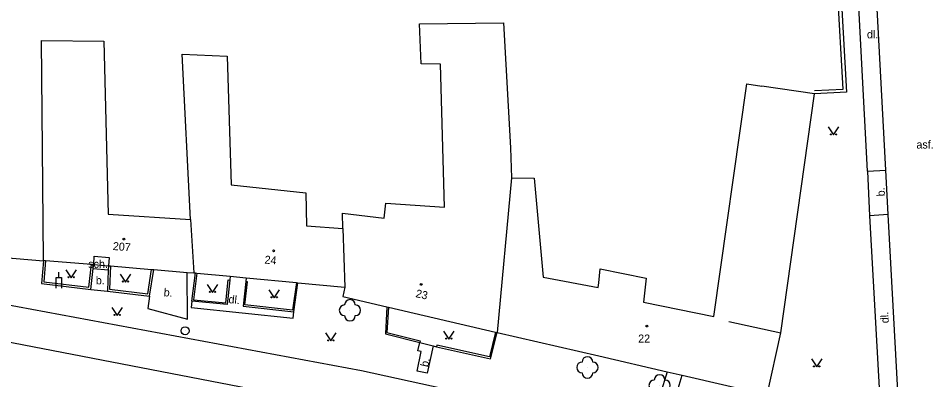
# Model space of a CAD drawing. Extents: x -582162 to -561283, y -1187583 to -1183539.
# Drawn here: x -575054.4 to -574968.7, y -1183855.9 to -1183822 of the extents above; entities that cross this region are included whole.
import ezdxf

# ---------------------------------------------------------------- set-up
doc = ezdxf.new("R2010")
doc.units = 0
for name, color, linetype in [('Vrstva 1', 7, 'Continuous'), ('Vrstva 10', 7, 'Continuous'), ('Vrstva 11', 7, 'Continuous'), ('Vrstva 14', 7, 'Continuous'), ('Vrstva 3', 7, 'Continuous'), ('Vrstva 4', 7, 'Continuous'), ('Vrstva 5', 7, 'Continuous'), ('Vrstva 6', 7, 'Continuous'), ('Vrstva 8', 7, 'Continuous'), ('Vrstva 9', 7, 'Continuous')]:
    doc.layers.add(name, color=color, linetype=linetype)

# ---------------------------------------------------------------- blocks, each defined once
blk = doc.blocks.new('1.079')
at = {"layer": 'Vrstva 1'}
for radius in [0.75, 0.001]:
    blk.add_circle((0, -0.001), radius, dxfattribs=at)
blk = doc.blocks.new('3.130')
at = {"layer": 'Vrstva 1'}
blk.add_circle((0, 0), 0.001, dxfattribs=at)
for centre, start, end in [((0, 1), 0, 180), ((-1, 0), 90, 270), ((1, 0), 270, 90), ((0, -1), 180, 360)]:
    blk.add_arc(centre, 1, start, end, dxfattribs=at)
blk = doc.blocks.new('3.140')
at = {"layer": 'Vrstva 1'}
blk.add_lwpolyline([(-1, 1.5), (0, 0), (1, 1.5)], dxfattribs=at)
for centre in [(-0.5, 0.1), (0.5, 0.1)]:
    blk.add_circle(centre, 0.1, dxfattribs=at)
blk = doc.blocks.new('4.020')
at = {"layer": 'Vrstva 1'}
blk.add_circle((0, 0), 0.175, dxfattribs=at)
blk = doc.blocks.new('4.120')
at = {"layer": 'Vrstva 1'}
blk.add_line((0, 2), (0, 3), dxfattribs=at)
blk.add_lwpolyline([(-0.5, 0), (-0.5, 2), (0.5, 2), (0.5, 0)], dxfattribs=at)

msp = doc.modelspace()

# ---------------------------------------------------------------- linework, layer by layer
at = {"layer": 'Vrstva 10'}
for points in [[(-574973.08, -1183836.23), (-574974.94, -1183801.87), (-574975, -1183795.87), (-574974.65, -1183791.44)], [(-574974.8, -1183836.31), (-574976.44, -1183805.52), (-574977.14, -1183805.5)], [(-574974.8, -1183836.31), (-574973.08, -1183836.23)], [(-574974.8, -1183836.31), (-574974.61, -1183840.52)], [(-574972.86, -1183840.38), (-574973.08, -1183836.23)], [(-574972.86, -1183840.38), (-574974.61, -1183840.52)], [(-574974.61, -1183840.52), (-574973.44, -1183861.66)], [(-574973.44, -1183861.66), (-574972.67, -1183861.14), (-574972.61, -1183861.1), (-574972.31, -1183860.84), (-574972.07, -1183860.53), (-574971.9, -1183860.17), (-574971.8, -1183859.79), (-574972.86, -1183840.38)], [(-575042.1, -1183848.02), (-575042.27, -1183849.2), (-575038.56, -1183850.19), (-575038.59, -1183845.8)], [(-575000, -1183859.89), (-575022.23, -1183855.02), (-575055.82, -1183848.78), (-575065.58, -1183847.53), (-575065.72, -1183846.48), (-575069.34, -1183846.49)], [(-575038.15, -1183848.51), (-575038.2, -1183849.1), (-575028.65, -1183850.09), (-575028.59, -1183849.49)], [(-575055.83, -1183852.22), (-575022.53, -1183858.66), (-575000, -1183864.06)], [(-575015.52, -1183852.69), (-575016.09, -1183855.26), (-575017.01, -1183855.06), (-575016.63, -1183853.22), (-575016.95, -1183853.16), (-575016.77, -1183852.37)], [(-574993.57, -1183855.12), (-574994.23, -1183857.26), (-574992.85, -1183857.62), (-574992.17, -1183855.45)]]:
    msp.add_lwpolyline(points, dxfattribs=at)
at = {"layer": 'Vrstva 4'}
for points in [[(-574979.76, -1183829.06), (-574984.71, -1183828.35)], [(-574982.94, -1183851.48), (-574979.76, -1183829.06)], [(-575056.06, -1183844.38), (-575052.05, -1183844.72)], [(-575047.34, -1183845.06), (-575047.28, -1183844.29), (-575045.89, -1183844.41), (-575045.96, -1183845.18)], [(-575052.05, -1183844.72), (-575052.04, -1183844.66)], [(-575052.04, -1183844.66), (-575051.85, -1183844.68)], [(-575051.85, -1183844.68), (-575047.54, -1183845.04)], [(-575047.54, -1183845.04), (-575047.34, -1183845.06)], [(-575047.34, -1183845.06), (-575045.96, -1183845.18)], [(-575045.96, -1183845.18), (-575045.76, -1183845.2)], [(-575045.76, -1183845.2), (-575041.91, -1183845.52)], [(-575041.91, -1183845.52), (-575041.71, -1183845.54)], [(-575041.71, -1183845.54), (-575038.59, -1183845.8)], [(-575038.59, -1183845.8), (-575037.96, -1183845.85)], [(-575037.96, -1183845.85), (-575037.81, -1183845.86)], [(-575037.81, -1183845.86), (-575037.66, -1183845.88)], [(-575037.66, -1183845.88), (-575034.54, -1183846.17)], [(-575034.54, -1183846.17), (-575033.04, -1183846.31)], [(-575033.04, -1183846.31), (-575028.34, -1183846.76)], [(-575028.34, -1183846.76), (-575028.19, -1183846.77)], [(-575028.19, -1183846.77), (-575023.8, -1183847.19)], [(-575023.8, -1183847.19), (-575024, -1183848.07), (-575019.86, -1183849.03)], [(-575019.86, -1183849.03), (-575019.72, -1183849.06)], [(-575019.72, -1183849.06), (-575009.67, -1183851.4)], [(-574987.82, -1183850.41), (-574982.94, -1183851.48)], [(-575009.67, -1183851.4), (-575009.53, -1183851.43)], [(-575009.53, -1183851.43), (-575000, -1183853.63)], [(-574992.17, -1183855.45), (-574984.22, -1183857.29), (-574982.94, -1183851.48)], [(-575000, -1183853.63), (-574993.57, -1183855.12)], [(-574993.57, -1183855.12), (-574992.17, -1183855.45)]]:
    msp.add_lwpolyline(points, dxfattribs=at)
at = {"layer": 'Vrstva 5'}
for points in [[(-575023.98, -1183841.68), (-575024.03, -1183840.27), (-575020.1, -1183840.73), (-575019.96, -1183839.33), (-575014.45, -1183839.7), (-575014.83, -1183826.3), (-575016.65, -1183826.25), (-575016.79, -1183822.52), (-575008.94, -1183822.42), (-575008.27, -1183834.13), (-575008.18, -1183836.95), (-575009.53, -1183851.43)], [(-575052.04, -1183844.66), (-575052.1, -1183837.6), (-575052.23, -1183824.07), (-575046.4, -1183824.15), (-575045.98, -1183840.36), (-575038.26, -1183840.85), (-575037.96, -1183845.85)], [(-575038.26, -1183840.85), (-575039.04, -1183825.36), (-575034.82, -1183825.55), (-575034.44, -1183837.6), (-575027.44, -1183838.35), (-575027.39, -1183841.43), (-575023.98, -1183841.68), (-575023.8, -1183847.19)], [(-575000, -1183846.78), (-574999.85, -1183845.48), (-574995.54, -1183846.36), (-574995.81, -1183848.58), (-574989.2, -1183849.93), (-574986.11, -1183828.15), (-574984.71, -1183828.35)], [(-575008.18, -1183836.95), (-575006.05, -1183836.98), (-575005.22, -1183846.25), (-575000.05, -1183847.22), (-575000, -1183846.78)]]:
    msp.add_lwpolyline(points, dxfattribs=at)
at = {"layer": 'Vrstva 9'}
for points in [[(-574979.77, -1183828.76), (-574977.1, -1183828.65), (-574978.14, -1183810)], [(-574977.84, -1183810), (-574976.79, -1183828.93), (-574979.76, -1183829.06)], [(-575052.05, -1183844.72), (-575052.23, -1183846.85), (-575047.61, -1183847.41)], [(-575051.85, -1183844.68), (-575052.01, -1183846.68), (-575047.78, -1183847.18), (-575047.54, -1183845.04)], [(-575047.38, -1183845.45), (-575047.34, -1183845.06)], [(-575045.96, -1183845.18), (-575045.98, -1183845.57)], [(-575045.76, -1183845.2), (-575045.85, -1183847.37), (-575042.27, -1183847.8), (-575041.91, -1183845.52)], [(-575047.61, -1183847.41), (-575047.38, -1183845.45)], [(-575047.38, -1183845.45), (-575045.98, -1183845.57)], [(-575045.98, -1183845.57), (-575046.06, -1183847.55)], [(-575042.1, -1183848.02), (-575041.71, -1183845.54)], [(-575038.15, -1183848.51), (-575037.81, -1183845.86)], [(-575037.66, -1183845.88), (-575037.98, -1183848.37), (-575034.96, -1183848.65), (-575034.73, -1183846.51), (-575034.58, -1183846.52)], [(-575034.54, -1183846.17), (-575034.58, -1183846.52)], [(-575034.58, -1183846.52), (-575034.82, -1183848.82), (-575038.15, -1183848.51)], [(-575033.07, -1183846.66), (-575033.33, -1183848.98), (-575028.59, -1183849.49)], [(-575028.34, -1183846.76), (-575028.71, -1183849.33), (-575033.16, -1183848.84), (-575032.93, -1183846.68), (-575033.07, -1183846.66)], [(-575033.04, -1183846.31), (-575033.07, -1183846.66)], [(-575028.59, -1183849.49), (-575028.19, -1183846.77)], [(-575047.61, -1183847.41), (-575046.06, -1183847.55)], [(-575046.06, -1183847.55), (-575042.1, -1183848.02)], [(-575019.86, -1183849.03), (-575020, -1183851.57), (-575016.77, -1183852.37)], [(-575019.72, -1183849.06), (-575019.85, -1183851.45), (-575016.73, -1183852.23), (-575016.77, -1183852.37)], [(-575009.67, -1183851.4), (-575010.25, -1183853.71), (-575015.19, -1183852.62), (-575015.22, -1183852.77)], [(-575015.22, -1183852.77), (-575010.14, -1183853.89), (-575009.53, -1183851.43)], [(-575016.77, -1183852.37), (-575015.52, -1183852.69)], [(-575015.52, -1183852.69), (-575015.22, -1183852.77)]]:
    msp.add_lwpolyline(points, dxfattribs=at)

# ---------------------------------------------------------------- block references
at = {"layer": 'Vrstva 1', "xscale": 0.5, "yscale": 0.5}
msp.add_blockref('1.079', (-575038.77, -1183851.28), dxfattribs=at)
at = {"layer": 'Vrstva 11', "xscale": 0.5, "yscale": 0.5}
for p in [(-575023.32, -1183849.36), (-575001.06, -1183854.71), (-574994.29, -1183856.39)]:
    msp.add_blockref('3.130', p, dxfattribs=at)
at = {"layer": 'Vrstva 3', "xscale": 0.5, "yscale": 0.5}
for p in [(-574977.99, -1183832.93), (-575049.45, -1183846.31), (-575044.36, -1183846.71), (-575036.2, -1183847.68), (-575030.42, -1183848.19), (-575045.13, -1183849.84), (-575014.04, -1183852.06), (-575025.1, -1183852.23), (-574979.57, -1183854.67)]:
    msp.add_blockref('3.140', p, dxfattribs=at)
at = {"layer": 'Vrstva 8', "xscale": 0.5, "yscale": 0.5}
for p in [(-575044.52, -1183842.68), (-575030.47, -1183843.78), (-575016.65, -1183846.93), (-574995.49, -1183850.83)]:
    msp.add_blockref('4.020', p, dxfattribs=at)
at = {"layer": 'Vrstva 9', "xscale": 0.5, "yscale": 0.5}
msp.add_blockref('4.120', (-575050.62, -1183847.27), dxfattribs=at)

# ---------------------------------------------------------------- texts
at = {"layer": 'Vrstva 14'}
for s, p in [('dl.', (-574974.86, -1183823.87)), ('asf.', (-574970.22, -1183834.2)), ('sch.', (-575047.85, -1183845.39)), ('b.', (-575047.14, -1183846.92))]:
    msp.add_text(s, height=0.75, dxfattribs=at).set_placement(p)
for s, rotation, p in [('b.', 93.144, (-574973.17, -1183838.66)), ('b.', 355.177, (-575040.8, -1183848.03)), ('dl.', 354.114, (-575034.73, -1183848.68)), ('dl.', 93.144, (-574972.81, -1183850.55)), ('b.', 77.306, (-575016, -1183854.72))]:
    msp.add_text(s, height=0.75, rotation=rotation, dxfattribs=at).set_placement(p)
at = {"layer": 'Vrstva 6'}
for s, rotation, p in [('207', 355.18, (-575045.57, -1183843.7)), ('24', 354.572, (-575031.35, -1183844.97)), ('23', 346.929, (-575017.21, -1183848.11))]:
    msp.add_text(s, height=0.75, rotation=rotation, dxfattribs=at).set_placement(p)
msp.add_text('22', height=0.75, dxfattribs=at).set_placement((-574996.3, -1183852.38))

doc.saveas('drawing.dxf')
